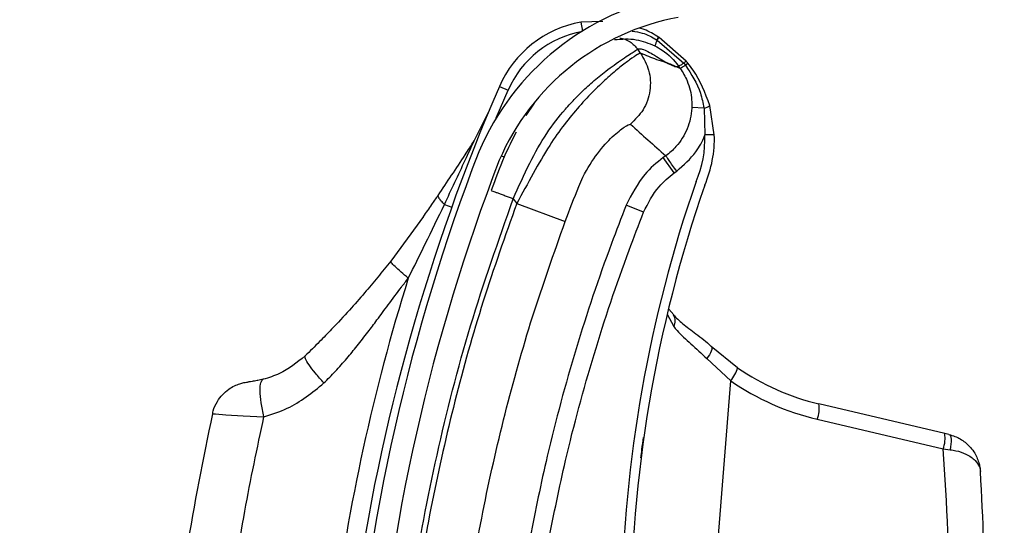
# Model space of a CAD drawing. Header units: inches. Extents: x 170 to 284, y 215 to 248.
# Tile 838 of 1056: x 235.434 to 235.5414, y 224.5065 to 224.5616. Entities that reach past the tile are written whole.
import ezdxf

# ---------------------------------------------------------------- set-up
doc = ezdxf.new("R2010")
doc.units = ezdxf.units.IN
doc.header["$LTSCALE"] = 0.25
doc.header["$MEASUREMENT"] = 0
doc.layers.add('RH TOP OF HOOD', color=7, linetype='Continuous')
pattern_1 = [(45, (225.4196035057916, 218.4993357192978), (-0.03026527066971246, 0.03026527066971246), [])]

msp = doc.modelspace()

# ---------------------------------------------------------------- hatches: boundary and pattern name
at = {"layer": 'RH TOP OF HOOD'}
h = msp.add_hatch(dxfattribs=at)
h.set_pattern_fill('ANSI31', color=256, scale=0.34241245, angle=2.8e-322, style=0)
h.set_pattern_definition([(45, (225.4529552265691, 218.4993357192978), (-0.03026527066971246, 0.03026527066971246), [])])
edge = h.paths.add_edge_path(flags=0)
edge.add_arc((235.7395956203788, 224.3915581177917), 0.021400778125, 89.9999999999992, 390.52248781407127, ccw=False)
edge.add_line((235.7395956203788, 224.4129588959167), (235.8123582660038, 224.4129588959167))
edge.add_arc((235.8123582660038, 224.8238538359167), 0.4108949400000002, 270, 450.0000000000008)
edge.add_line((235.8123582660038, 225.2347487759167), (235.3287006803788, 225.2347487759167))
edge.add_arc((235.3287006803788, 225.2390289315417), 0.004280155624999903, 180.0000000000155, 269.9999999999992, ccw=False)
edge.add_line((235.3244205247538, 225.2390289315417), (235.3244205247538, 225.2818304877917))
edge.add_arc((235.3287006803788, 225.2818304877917), 0.004280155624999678, 360, 540, ccw=False)
edge.add_line((235.3329808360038, 225.2818304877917), (235.3329808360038, 225.2390289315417))
edge.add_line((235.3329808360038, 225.2390289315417), (235.3297484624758, 225.2390289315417))
edge.add_line((235.3297484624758, 225.2390289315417), (235.3297484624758, 225.2818304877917))
edge.add_arc((235.3287006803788, 225.2818304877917), 0.001047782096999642, 360, 540.0000000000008)
edge.add_line((235.3276528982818, 225.2818304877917), (235.3276528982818, 225.2390289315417))
edge.add_arc((235.3287006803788, 225.2390289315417), 0.001047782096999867, 180, 270)
edge.add_line((235.3287006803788, 225.2379811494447), (235.8123582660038, 225.2379811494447))
edge.add_arc((235.8123582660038, 224.8238538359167), 0.4141273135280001, 269.9999999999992, 450, ccw=False)
edge.add_line((235.8123582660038, 224.4097265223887), (235.7395956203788, 224.4097265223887))
edge.add_arc((235.7395956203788, 224.3915581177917), 0.018168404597, 450.0000000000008, 750.5224878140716)
edge.add_arc((235.754343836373, 224.4002532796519), 0.001047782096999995, 390.5224878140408, 495.0000000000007)
edge.add_line((235.753602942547, 224.4009941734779), (235.7449077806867, 224.3922990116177))
edge.add_line((235.7449077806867, 224.3922990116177), (235.7426221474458, 224.3945846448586))
edge.add_line((235.7426221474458, 224.3945846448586), (235.751317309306, 224.4032798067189))
edge.add_arc((235.754343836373, 224.4002532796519), 0.004280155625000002, 390.522487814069, 495.0000000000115, ccw=False)
h = msp.add_hatch(dxfattribs=at)
h.set_pattern_fill('ANSI31', color=256, scale=0.34241245, style=0)
h.set_pattern_definition(pattern_1)
edge = h.paths.add_edge_path(flags=0)
edge.add_line((235.7790065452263, 225.2304686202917), (235.4365940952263, 225.2304686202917))
edge.add_line((235.4365940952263, 225.2304686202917), (235.4365940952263, 225.2347487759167))
edge.add_line((235.4365940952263, 225.2347487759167), (235.7790065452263, 225.2347487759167))
edge.add_arc((235.7790065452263, 224.8238538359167), 0.4108949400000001, 269.9999999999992, 450, ccw=False)
edge.add_line((235.7790065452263, 224.4129588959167), (235.7062438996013, 224.4129588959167))
edge.add_line((235.7062438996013, 224.4129588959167), (235.7062438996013, 224.4172390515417))
edge.add_line((235.7062438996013, 224.4172390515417), (235.7790065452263, 224.4172390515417))
edge.add_arc((235.7790065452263, 224.8238538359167), 0.406614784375, 270, 450.0000000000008)
h = msp.add_hatch(dxfattribs=at)
h.set_pattern_fill('ANSI31', color=256, scale=0.34241245, angle=2.8e-322, style=0)
h.set_pattern_definition(pattern_1)
edge = h.paths.add_edge_path(flags=0)
edge.add_arc((235.4935761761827, 224.3933484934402), 0.001712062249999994, 445.455402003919, 467.6658223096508)
edge.add_line((235.4930566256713, 224.3949798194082), (235.4923240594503, 224.3972799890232))
edge.add_arc((235.4935761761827, 224.3933484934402), 0.004126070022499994, 445.4554020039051, 467.6658223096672, ccw=False)
edge.add_arc((235.4928707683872, 224.3844737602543), 0.01302879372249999, 396.9315693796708, 445.45540200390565, ccw=False)
edge.add_arc((235.488388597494, 224.3816698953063), 0.01830194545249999, 355.45540200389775, 395.516775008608, ccw=False)
edge.add_arc((235.4949081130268, 224.3811516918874), 0.01176186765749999, 287.5962596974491, 355.45540200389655, ccw=False)
edge.add_arc((235.4928789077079, 224.3845761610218), 0.01566536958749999, 230.7124700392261, 290.88620181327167, ccw=False)
edge.add_arc((235.4987443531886, 224.3922507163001), 0.02532140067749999, 208.3096502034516, 231.4363353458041, ccw=False)
edge.add_arc((235.4901159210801, 224.3865475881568), 0.01504902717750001, 167.6111203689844, 204.77005164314, ccw=False)
edge.add_arc((235.5024006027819, 224.3842315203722), 0.02754708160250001, 448.763905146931, 528.3879757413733, ccw=False)
edge.add_arc((235.5020175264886, 224.4204660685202), 0.008748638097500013, 276.4140209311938, 423.3968342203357)
edge.add_arc((235.526755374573, 224.4810497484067), 0.05672062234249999, 175.0260377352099, 248.465301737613, ccw=False)
edge.add_arc((235.6846842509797, 224.4696990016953), 0.2150521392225, 518.8814295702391, 535.6614556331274, ccw=False)
edge.add_arc((235.5106048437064, 224.535849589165), 0.02884824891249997, 460.61424547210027, 516.869158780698, ccw=False)
edge.add_arc((235.4976552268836, 224.5915972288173), 0.0284373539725, 285.5759958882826, 339.1744695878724)
edge.add_arc((235.5101243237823, 224.5864155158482), 0.01494630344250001, 340.7468428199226, 396.0025941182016)
edge.add_arc((235.5065671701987, 224.5848777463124), 0.0187470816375, 393.4132765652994, 426.8950179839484)
edge.add_arc((235.5091684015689, 224.5895142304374), 0.0134739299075, 429.3329594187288, 467.7290477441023)
edge.add_arc((235.5071645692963, 224.5967150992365), 0.006011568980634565, 470.4379345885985, 491.1729756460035)
edge.add_arc((235.5163515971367, 224.5887028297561), 0.01816498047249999, 496.3546620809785, 535.455402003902)
edge.add_arc((235.5091494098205, 224.5892752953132), 0.01094007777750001, 535.4554020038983, 625.4554020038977)
edge.add_arc((235.5084304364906, 224.5802298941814), 0.001866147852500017, 265.4554020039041, 281.0976484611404)
edge.add_line((235.5087896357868, 224.57839864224), (235.5092542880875, 224.5760297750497))
edge.add_arc((235.5084304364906, 224.5802298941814), 0.004280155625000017, 265.4554020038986, 281.09764846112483, ccw=False)
edge.add_arc((235.5091494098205, 224.5892752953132), 0.01335408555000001, 175.4554020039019, 265.4554020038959, ccw=False)
edge.add_arc((235.5163515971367, 224.5887028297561), 0.020578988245, 496.06676031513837, 535.4554020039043, ccw=False)
edge.add_arc((235.5071645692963, 224.5967150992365), 0.008425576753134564, 470.0330691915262, 491.9551129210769, ccw=False)
edge.add_arc((235.5091684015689, 224.5895142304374), 0.01588793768, 429.1457042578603, 467.92598269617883, ccw=False)
edge.add_arc((235.5065671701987, 224.5848777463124), 0.02116108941, 393.5599327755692, 427.0325737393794, ccw=False)
edge.add_arc((235.5101243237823, 224.5864155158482), 0.01736031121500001, 340.63565013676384, 395.8212553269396, ccw=False)
edge.add_arc((235.4976552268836, 224.5915972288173), 0.030851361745, 285.3735592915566, 339.23493959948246, ccw=False)
edge.add_arc((235.5106048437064, 224.535849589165), 0.02643424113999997, 460.3971115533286, 516.7790151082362)
edge.add_arc((235.6846842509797, 224.4696990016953), 0.21263813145, 518.8930704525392, 535.6650915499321)
edge.add_arc((235.526755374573, 224.4810497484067), 0.05430661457, 535.0120286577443, 608.5699368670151)
edge.add_arc((235.5020175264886, 224.4204660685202), 0.01116264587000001, 275.516440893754, 423.9844891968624, ccw=False)
edge.add_arc((235.5024006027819, 224.3842315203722), 0.02513307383, 448.4268021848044, 528.4260597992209)
edge.add_arc((235.4901159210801, 224.3865475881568), 0.01263501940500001, 527.5384492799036, 564.4380987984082)
edge.add_arc((235.4987443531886, 224.3922507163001), 0.022907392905, 208.499708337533, 231.4751172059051)
edge.add_arc((235.4928789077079, 224.3845761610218), 0.01325136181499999, 230.6476424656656, 291.190651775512)
edge.add_arc((235.4949081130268, 224.3811516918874), 0.009347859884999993, 287.1779261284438, 355.4554020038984)
edge.add_arc((235.488388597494, 224.3816698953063), 0.01588793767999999, 355.4554020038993, 395.4075808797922)
edge.add_arc((235.4928707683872, 224.3844737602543), 0.01061478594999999, 397.0899033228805, 445.4554020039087)

# ---------------------------------------------------------------- linework, layer by layer
for p, q in [((235.4976152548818, 224.5613952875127), (235.4952036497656, 224.5613366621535)), ((235.4952036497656, 224.5613366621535), (235.4953800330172, 224.5603531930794)), ((235.5034818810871, 224.5594189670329), (235.503482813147, 224.5594184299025)), ((235.503482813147, 224.5594184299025), (235.5035423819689, 224.5593838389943)), ((235.5035423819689, 224.5593838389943), (235.5035431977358, 224.5593833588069)), ((235.5035431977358, 224.5593833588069), (235.5064561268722, 224.5568602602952)), ((235.5036865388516, 224.5596935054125), (235.5036856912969, 224.5596940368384)), ((235.5037453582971, 224.5596564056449), (235.5036865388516, 224.5596935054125)), ((235.5037462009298, 224.5596558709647), (235.5037453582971, 224.5596564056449)), ((235.5066936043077, 224.557090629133), (235.5037462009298, 224.5596558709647)), ((235.5017358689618, 224.5579506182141), (235.501421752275, 224.5583882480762)), ((235.5033039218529, 224.5587433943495), (235.503304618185, 224.5587430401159)), ((235.5060533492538, 224.5562874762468), (235.5051512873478, 224.5566927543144)), ((235.5064561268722, 224.5568602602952), (235.5066295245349, 224.5566402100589)), ((235.4863247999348, 224.5543099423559), (235.4872671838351, 224.5539011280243)), ((235.4859889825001, 224.5508922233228), (235.4872671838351, 224.5539011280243)), ((235.4901287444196, 224.5525117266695), (235.4892235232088, 224.5511403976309)), ((235.508652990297, 224.5519600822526), (235.5073196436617, 224.5520167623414)), ((235.508652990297, 224.5519600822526), (235.5087534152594, 224.5490311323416)), ((235.5097801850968, 224.5490621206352), (235.5092813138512, 224.5522586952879)), ((235.4835787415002, 224.5483930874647), (235.4851978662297, 224.5516640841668)), ((235.5097801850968, 224.5490621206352), (235.5087534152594, 224.5490311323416)), ((235.4865298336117, 224.546765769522), (235.4868491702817, 224.5466392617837)), ((235.5044790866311, 224.5467567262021), (235.5042152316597, 224.5465673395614)), ((235.5054125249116, 224.5448992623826), (235.5042152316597, 224.5465673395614)), ((235.5054125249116, 224.5448992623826), (235.5056763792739, 224.545088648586)), ((235.4803324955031, 224.541463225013), (235.4811308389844, 224.5411772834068)), ((235.4878430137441, 224.5420782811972), (235.4882158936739, 224.5415587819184)), ((235.4882158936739, 224.5415587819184), (235.493506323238, 224.5395852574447)), ((235.5020657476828, 224.5406110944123), (235.5001567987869, 224.5413673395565)), ((235.4780529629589, 224.5401443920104), (235.4744705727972, 224.5352864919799)), ((235.5046484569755, 224.5295087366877), (235.5053441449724, 224.5281440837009)), ((235.5048007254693, 224.5300312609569), (235.5053481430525, 224.5294283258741)), ((235.5123185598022, 224.5236567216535), (235.5094515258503, 224.5259584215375)), ((235.508959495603, 224.5246490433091), (235.5115665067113, 224.5222315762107)), ((235.5063828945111, 224.4570165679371), (235.5115665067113, 224.5222315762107)), ((235.5349198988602, 224.516489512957), (235.5211846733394, 224.5197160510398)), ((235.5210159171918, 224.5180316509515), (235.5347511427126, 224.5148051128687)), ((235.5353850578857, 224.5163802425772), (235.5349198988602, 224.516489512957)), ((235.5347511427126, 224.5148051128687), (235.5355001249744, 224.5147185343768))]:
    msp.add_line(p, q, dxfattribs=at)
at = {"layer": 'RH TOP OF HOOD', "flags": 128}
for points in [[(235.5094515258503, 224.5259584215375), (235.5095015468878, 224.5258801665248), (235.5095183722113, 224.52576969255), (235.5095015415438, 224.5256300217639), (235.5094515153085, 224.5254649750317), (235.5093696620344, 224.5252790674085), (235.5092582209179, 224.5250773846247), (235.509120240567, 224.5248654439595), (235.508959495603, 224.5246490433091)], [(235.4550519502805, 224.5186365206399), (235.4553490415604, 224.5186132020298), (235.456463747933, 224.51852399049), (235.4583545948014, 224.5184020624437), (235.4606340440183, 224.5183103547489), (235.4606341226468, 224.5183103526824), (235.4606341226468, 224.5183103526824)], [(235.5353850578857, 224.5163802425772), (235.5354677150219, 224.5163299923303), (235.5355337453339, 224.5162230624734), (235.5355808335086, 224.5160632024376), (235.5356073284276, 224.5158560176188), (235.5356123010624, 224.5156087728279), (235.5355955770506, 224.5153301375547), (235.5355577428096, 224.5150298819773), (235.5355001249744, 224.5147185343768)]]:
    msp.add_lwpolyline(points, dxfattribs=at)
at = {"layer": 'RH TOP OF HOOD'}
for centre, radius, start, end in [((235.5106048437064, 224.535849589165), 0.02884824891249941, 100.6142454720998, 156.8691587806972), ((235.5106048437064, 224.535849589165), 0.02643424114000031, 100.397111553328, 156.7790151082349), ((235.4973192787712, 224.5495404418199), 0.01198443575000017, 100.1677874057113, 156.5483806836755), ((235.4973192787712, 224.5495404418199), 0.01095719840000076, 100.1677874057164, 156.5483806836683), ((235.5055088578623, 224.558287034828), 0.002251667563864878, 150.8493571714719, 168.3064977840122), ((235.5055113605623, 224.5582854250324), 0.002253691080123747, 150.8451670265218, 168.2845475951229), ((235.5048330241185, 224.5586308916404), 0.00156417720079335, 137.181096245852, 149.7464539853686), ((235.5048372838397, 224.5586282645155), 0.001568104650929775, 137.2096686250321, 149.7417486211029), ((235.5049310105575, 224.5585616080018), 0.001613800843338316, 137.2814947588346, 149.3694914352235), ((235.5049301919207, 224.5585620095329), 0.001611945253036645, 137.2658846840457, 149.3668598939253), ((235.684539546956, 224.4683226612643), 0.2160622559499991, 156.548380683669, 172.0151240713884), ((235.5084055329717, 224.5532911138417), 0.001353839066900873, 280.5318418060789, 310.3073034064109), ((235.4967744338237, 224.5486696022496), 0.0119844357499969, 336.7964994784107, 1.728683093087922), ((235.4967744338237, 224.5486696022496), 0.01301167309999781, 336.9579601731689, 1.728683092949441), ((235.6846842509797, 224.4696990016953), 0.2150521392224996, 158.8814295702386, 175.6614556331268), ((235.6846842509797, 224.4696990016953), 0.2126381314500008, 158.8930704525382, 175.6650915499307), ((235.6461868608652, 224.495741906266), 0.1465525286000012, 160.796020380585, 197.4739770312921), ((235.6461868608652, 224.495741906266), 0.1455252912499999, 160.8098266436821, 199.3259522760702), ((235.684539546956, 224.4683226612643), 0.2180957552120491, 162.6346252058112, 172.7089753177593), ((235.504399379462, 224.5287498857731), 0.001122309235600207, 327.3312153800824, 35.40223661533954), ((235.5088198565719, 224.5245919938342), 0.003621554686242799, 319.3248785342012, 345.0336582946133), ((235.5271358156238, 224.5450497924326), 0.02602334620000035, 235.2927752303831, 256.7803504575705), ((235.5273585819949, 224.5450320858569), 0.02773540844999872, 235.2927752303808, 256.7803504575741), ((235.5178028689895, 224.5192042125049), 0.003420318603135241, 339.9510814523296, 8.606438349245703), ((235.5315380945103, 224.5159776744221), 0.003420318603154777, 339.9510814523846, 8.60643834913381), ((235.3213618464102, 224.4985466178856), 0.2140077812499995, 359.5375575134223, 4.357045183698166), ((235.3207826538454, 224.4985926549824), 0.2184591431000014, 359.5375575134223, 3.604432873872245)]:
    msp.add_arc(centre, radius, start, end, dxfattribs=at)
for points, knots in [([(235.5036856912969, 224.5596940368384), (235.5031846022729, 224.5600129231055), (235.5025249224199, 224.5604327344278), (235.5017750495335, 224.5606204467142), (235.5015947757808, 224.5606655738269)], [0, 0, 0, 0, 0.7595942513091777, 0.9999999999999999, 0.9999999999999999, 0.9999999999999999, 0.9999999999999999]), ([(235.4988849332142, 224.5594328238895), (235.4996836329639, 224.5594932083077), (235.5012152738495, 224.5596090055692), (235.502627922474, 224.5590235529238), (235.5033039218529, 224.5587433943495)], [0, 0, 0, 0, 0.5214667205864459, 1, 1, 1, 1]), ([(235.4994749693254, 224.5596167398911), (235.4996622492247, 224.5595734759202), (235.5000517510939, 224.5594834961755), (235.5007624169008, 224.5591232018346), (235.5011619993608, 224.5586777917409), (235.501421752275, 224.5583882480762)], [0, 0, 0, 0, 0.2447599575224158, 0.5090480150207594, 0.9999999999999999, 0.9999999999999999, 0.9999999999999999, 0.9999999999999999]), ([(235.5008318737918, 224.5603527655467), (235.5011992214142, 224.5603020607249), (235.5021404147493, 224.5601721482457), (235.5029737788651, 224.5597042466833), (235.5034818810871, 224.5594189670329)], [0, 0, 0, 0, 0.3902998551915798, 1, 1, 1, 1]), ([(235.4878430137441, 224.5420782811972), (235.4884248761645, 224.5433927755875), (235.4895232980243, 224.5458742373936), (235.4914102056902, 224.5492262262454), (235.4931986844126, 224.5515036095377), (235.4946613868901, 224.5530954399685), (235.4956560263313, 224.5540630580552), (235.4965107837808, 224.554826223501), (235.4972297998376, 224.555431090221), (235.4980273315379, 224.5560649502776), (235.4989160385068, 224.5567223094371), (235.5001137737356, 224.5575379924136), (235.5011609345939, 224.5582170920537), (235.5013400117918, 224.5583346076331), (235.501421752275, 224.5583882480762)], [0, 0, 0, 0, 0.1307156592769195, 0.2467609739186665, 0.3577928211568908, 0.4170971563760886, 0.479148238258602, 0.5177152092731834, 0.5590896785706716, 0.603294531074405, 0.6633484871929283, 0.7353692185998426, 0.8792082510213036, 1, 1, 1, 1]), ([(235.501421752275, 224.5583882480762), (235.5015313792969, 224.5584193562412), (235.5017615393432, 224.5584846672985), (235.5023460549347, 224.558243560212), (235.5030707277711, 224.5578368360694), (235.5038346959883, 224.557360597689), (235.504597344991, 224.5568915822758), (235.5050074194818, 224.556700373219), (235.5052153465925, 224.5566034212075)], [0, 0, 0, 0, 0.1574760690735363, 0.330618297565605, 0.4911886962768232, 0.6742546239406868, 0.834831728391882, 1, 1, 1, 1]), ([(235.503304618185, 224.5587430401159), (235.5035731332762, 224.5585930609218), (235.5045652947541, 224.5580388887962), (235.5053960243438, 224.5572050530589), (235.5058785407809, 224.5565313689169), (235.5058785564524, 224.5565313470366)], [0, 0, 0, 0, 0.2706300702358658, 0.9999763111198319, 1, 1, 1, 1]), ([(235.5017358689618, 224.5579506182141), (235.5016542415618, 224.5579253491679), (235.5014883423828, 224.5578739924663), (235.5006532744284, 224.5573196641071), (235.499520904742, 224.5564635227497), (235.498198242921, 224.5553512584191), (235.4966723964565, 224.5539217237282), (235.4950565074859, 224.5522091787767), (235.4934019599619, 224.5501987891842), (235.4916760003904, 224.5477733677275), (235.4900005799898, 224.5448205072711), (235.4888158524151, 224.5426552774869), (235.4882158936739, 224.5415587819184)], [0, 0, 0, 0, 0.1094013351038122, 0.2223468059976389, 0.3151791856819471, 0.4102231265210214, 0.5012749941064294, 0.5946006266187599, 0.6834485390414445, 0.7745330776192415, 0.8858211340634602, 1, 1, 1, 1]), ([(235.5017358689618, 224.5579506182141), (235.50207819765, 224.5573457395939), (235.5027893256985, 224.5560892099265), (235.5028710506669, 224.5538506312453), (235.5021724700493, 224.5517219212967), (235.5011410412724, 224.5507107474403), (235.5006445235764, 224.550223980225)], [0, 0, 0, 0, 0.2406941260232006, 0.4999999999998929, 0.7593058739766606, 1, 1, 1, 1]), ([(235.5051512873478, 224.5566927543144), (235.5049458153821, 224.5567674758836), (235.5043791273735, 224.5569735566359), (235.503330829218, 224.5572671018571), (235.5023406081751, 224.5576914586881), (235.5017358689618, 224.5579506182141)], [0, 0, 0, 0, 0.1812946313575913, 0.50000735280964, 1, 1, 1, 1]), ([(235.5052153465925, 224.5566034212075), (235.5053065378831, 224.5565704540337), (235.50548991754, 224.5565041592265), (235.5057156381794, 224.5564736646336), (235.5058241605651, 224.5565123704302), (235.5058783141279, 224.5565316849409)], [0, 0, 0, 0, 0.3313600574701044, 0.6663431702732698, 0.9999999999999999, 0.9999999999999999, 0.9999999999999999, 0.9999999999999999]), ([(235.5058783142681, 224.556531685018), (235.5059218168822, 224.5564709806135), (235.5059801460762, 224.5563895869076), (235.5060385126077, 224.556308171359), (235.5060533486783, 224.5562874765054)], [0, 0, 0, 0, 0.745812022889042, 1, 1, 1, 1]), ([(235.5064561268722, 224.5568602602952), (235.5064351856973, 224.5568466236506), (235.5063093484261, 224.5567646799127), (235.5061145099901, 224.5566427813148), (235.5059307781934, 224.5565388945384), (235.5058959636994, 224.5565338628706), (235.5058785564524, 224.5565313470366)], [0, 0, 0, 0, 0.06239373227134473, 0.3749291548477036, 0.687464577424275, 1, 1, 1, 1]), ([(235.5060505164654, 224.5562914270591), (235.5060505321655, 224.556291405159), (235.5063530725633, 224.5558693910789), (235.5069530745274, 224.5547846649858), (235.5073264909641, 224.553290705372), (235.5073211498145, 224.5522969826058), (235.5073196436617, 224.5520167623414)], [0, 0, 0, 0, 1.782673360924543e-05, 0.3435204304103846, 0.8148790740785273, 1, 1, 1, 1]), ([(235.5066295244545, 224.5566402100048), (235.5066083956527, 224.5566260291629), (235.506481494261, 224.5565408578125), (235.5062855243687, 224.5564129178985), (235.5061022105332, 224.5563012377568), (235.5060696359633, 224.5562920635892), (235.5060533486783, 224.5562874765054)], [0, 0, 0, 0, 0.06242876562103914, 0.3749525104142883, 0.687476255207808, 1, 1, 1, 1]), ([(235.5066297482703, 224.556639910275), (235.507262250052, 224.555658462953), (235.5082029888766, 224.5541987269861), (235.5085419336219, 224.5525125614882), (235.508652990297, 224.5519600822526)], [0, 0, 0, 0, 0.672345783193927, 1, 1, 1, 1]), ([(235.5068812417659, 224.5568644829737), (235.506881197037, 224.5568645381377), (235.5068195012, 224.5569406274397), (235.5067565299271, 224.5570156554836), (235.5066936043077, 224.557090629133)], [0, 0, 0, 0, 0.0007249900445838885, 1, 1, 1, 1]), ([(235.5092813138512, 224.5522586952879), (235.5087725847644, 224.5535989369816), (235.5081499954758, 224.5552391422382), (235.5070773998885, 224.5566131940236), (235.5068812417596, 224.5568644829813)], [0, 0, 0, 0, 0.8171182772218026, 1, 1, 1, 1]), ([(235.5073196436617, 224.5520167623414), (235.507318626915, 224.55199444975), (235.5072827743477, 224.5512076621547), (235.5069343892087, 224.5496588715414), (235.5058363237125, 224.5479037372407), (235.5048864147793, 224.5470492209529), (235.5044789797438, 224.5467566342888), (235.5044789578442, 224.5467566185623)], [0, 0, 0, 0, 0.0108740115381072, 0.3834398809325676, 0.7558119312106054, 0.9999868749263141, 1, 1, 1, 1]), ([(235.4949936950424, 224.5434127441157), (235.4949937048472, 224.5434127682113), (235.4951356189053, 224.5437615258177), (235.4957449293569, 224.5451237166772), (235.4970903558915, 224.5472264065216), (235.4987711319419, 224.5490020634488), (235.5002083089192, 224.5501033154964), (235.5004890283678, 224.5501809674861), (235.5006445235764, 224.550223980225)], [0, 0, 0, 0, 4.497367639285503e-06, 0.06509473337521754, 0.2616701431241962, 0.4753105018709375, 0.7093656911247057, 1, 1, 1, 1]), ([(235.5006445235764, 224.550223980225), (235.501273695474, 224.5496431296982), (235.5025320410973, 224.5484814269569), (235.5038299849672, 224.5473315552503), (235.504478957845, 224.5467566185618)], [0, 0, 0, 0, 0.4999992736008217, 1, 1, 1, 1]), ([(235.4881505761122, 224.5493463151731), (235.4877046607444, 224.5484610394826), (235.4866844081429, 224.5464355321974), (235.4858871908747, 224.5442245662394), (235.4854384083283, 224.542979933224)], [0, 0, 0, 0, 0.4370636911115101, 1, 1, 1, 1]), ([(235.5056763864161, 224.5450886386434), (235.5064328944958, 224.5457491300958), (235.5076856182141, 224.5468428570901), (235.5084831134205, 224.5483579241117), (235.5087397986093, 224.5489972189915), (235.5087534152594, 224.5490311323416)], [0, 0, 0, 0, 0.5907811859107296, 0.9782917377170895, 0.9999999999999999, 0.9999999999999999, 0.9999999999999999, 0.9999999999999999]), ([(235.4796355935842, 224.5424363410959), (235.4806258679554, 224.5439027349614), (235.481947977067, 224.5458605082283), (235.4832515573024, 224.5478849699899), (235.4835787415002, 224.5483930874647)], [0, 0, 0, 0, 0.7490110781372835, 0.9999999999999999, 0.9999999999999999, 0.9999999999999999, 0.9999999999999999]), ([(235.4803324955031, 224.541463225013), (235.4810908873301, 224.543073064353), (235.4821772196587, 224.5453790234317), (235.4832537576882, 224.5476941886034), (235.4835787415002, 224.5483930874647)], [0, 0, 0, 0, 0.6981213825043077, 1, 1, 1, 1]), ([(235.5042152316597, 224.5465673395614), (235.5042152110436, 224.5465673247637), (235.503476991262, 224.5460374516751), (235.5017784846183, 224.5445438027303), (235.5007590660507, 224.5425470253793), (235.5001567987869, 224.5413673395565)], [0, 0, 0, 0, 1.142795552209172e-05, 0.4092118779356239, 1, 1, 1, 1]), ([(235.5020657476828, 224.5406110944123), (235.5025567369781, 224.5415924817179), (235.5033886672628, 224.5432553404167), (235.5048242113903, 224.5444213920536), (235.5054125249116, 224.5448992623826)], [0, 0, 0, 0, 0.590180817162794, 1, 1, 1, 1]), ([(235.493506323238, 224.5395852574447), (235.4939975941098, 224.5408750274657), (235.4944888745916, 224.5421648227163), (235.4949936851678, 224.5434127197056), (235.4949936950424, 224.5434127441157)], [0, 0, 0, 0, 0.9999804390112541, 1, 1, 1, 1]), ([(235.4780507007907, 224.5401411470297), (235.4780507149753, 224.5401411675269), (235.4783502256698, 224.540573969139), (235.4788798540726, 224.5413344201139), (235.4794093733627, 224.5421040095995), (235.4796355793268, 224.5424363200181), (235.4796355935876, 224.5424363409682)], [0, 0, 0, 0, 2.704369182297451e-05, 0.5710314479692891, 0.9999729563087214, 1, 1, 1, 1]), ([(235.4803324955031, 224.541463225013), (235.4802105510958, 224.5415850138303), (235.4799638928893, 224.5418313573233), (235.4797340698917, 224.5421408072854), (235.4796447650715, 224.5423333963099), (235.4796373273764, 224.5424168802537), (235.4796355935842, 224.5424363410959)], [0, 0, 0, 0, 0.2979480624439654, 0.6026626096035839, 0.9073771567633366, 0.9999999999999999, 0.9999999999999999, 0.9999999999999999, 0.9999999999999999]), ([(235.4854384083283, 224.542979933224), (235.4854705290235, 224.5429678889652), (235.4855199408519, 224.5429493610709), (235.4858197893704, 224.5428369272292), (235.4861301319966, 224.5427205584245), (235.4865153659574, 224.5425761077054), (235.4870751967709, 224.5423661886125), (235.4875405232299, 224.5421917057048), (235.4878430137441, 224.5420782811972)], [0, 0, 0, 0, 0.2394568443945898, 0.368360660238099, 0.499999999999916, 0.6316393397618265, 0.760543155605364, 1, 1, 1, 1]), ([(235.4752378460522, 224.4858738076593), (235.4757131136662, 224.4906064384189), (235.4766661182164, 224.5000962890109), (235.479404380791, 224.5142326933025), (235.4829872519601, 224.5283026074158), (235.4862218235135, 224.5374790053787), (235.4878430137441, 224.5420782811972)], [0, 0, 0, 0, 0.246862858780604, 0.4950083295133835, 0.7468945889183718, 1, 1, 1, 1]), ([(235.4882158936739, 224.5415587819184), (235.486957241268, 224.5380172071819), (235.4844362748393, 224.5309237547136), (235.4813868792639, 224.520050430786), (235.4788947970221, 224.5090306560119), (235.4770181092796, 224.4981765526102), (235.4762497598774, 224.4909669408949), (235.4758808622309, 224.4875054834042)], [0, 0, 0, 0, 0.2027568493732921, 0.4061035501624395, 0.6088604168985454, 0.8122072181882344, 1, 1, 1, 1]), ([(235.4763844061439, 224.5334164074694), (235.4770079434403, 224.534662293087), (235.4783471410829, 224.5373381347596), (235.4796410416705, 224.5400265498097), (235.4803324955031, 224.541463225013)], [0, 0, 0, 0, 0.4656051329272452, 1, 1, 1, 1]), ([(235.5001567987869, 224.5413673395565), (235.4996168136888, 224.5399764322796), (235.4976176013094, 224.5348268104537), (235.4945928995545, 224.5257398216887), (235.4916683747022, 224.5150285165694), (235.4902641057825, 224.5081057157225), (235.4896645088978, 224.5051498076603)], [0, 0, 0, 0, 0.1185397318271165, 0.4388752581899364, 0.7604101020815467, 1, 1, 1, 1]), ([(235.4916820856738, 224.5047685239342), (235.4922754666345, 224.5076938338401), (235.4936622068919, 224.5145303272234), (235.4965551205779, 224.5251310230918), (235.4995474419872, 224.5341243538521), (235.5015313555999, 224.5392345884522), (235.5020657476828, 224.5406110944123)], [0, 0, 0, 0, 0.2395900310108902, 0.5599255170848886, 0.8814604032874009, 1, 1, 1, 1]), ([(235.48150369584, 224.4869886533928), (235.4815036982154, 224.4869886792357), (235.4818136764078, 224.4903610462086), (235.4826342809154, 224.4973647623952), (235.484428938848, 224.5079289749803), (235.4868603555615, 224.5186460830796), (235.489826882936, 224.5292316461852), (235.4922798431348, 224.5361340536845), (235.493506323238, 224.5395852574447)], [0, 0, 0, 0, 1.439079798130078e-06, 0.1877923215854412, 0.3908439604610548, 0.5938956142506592, 0.7969478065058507, 1, 1, 1, 1]), ([(235.4744705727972, 224.5352864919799), (235.4739997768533, 224.5346945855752), (235.4730621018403, 224.5335156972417), (235.4715618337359, 224.5317358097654), (235.4698949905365, 224.529843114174), (235.4682553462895, 224.5280812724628), (235.4666400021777, 224.5264199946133), (235.4656563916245, 224.5254601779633), (235.4651261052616, 224.5249427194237)], [0, 0, 0, 0, 0.1610961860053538, 0.3208521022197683, 0.5001076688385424, 0.7056749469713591, 0.8413228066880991, 1, 1, 1, 1]), ([(235.4763844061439, 224.5334164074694), (235.476110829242, 224.5336441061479), (235.4755474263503, 224.5341130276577), (235.4749034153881, 224.5347071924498), (235.4744948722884, 224.5351415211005), (235.4744785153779, 224.5352391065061), (235.4744705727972, 224.5352864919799)], [0, 0, 0, 0, 0.2427897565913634, 0.5000000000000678, 0.7572102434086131, 1, 1, 1, 1]), ([(235.4671864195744, 224.5219911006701), (235.4676059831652, 224.5224110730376), (235.4684701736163, 224.5232761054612), (235.4696655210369, 224.524634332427), (235.4708438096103, 224.5260693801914), (235.4719304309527, 224.5274698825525), (235.4730492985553, 224.5289668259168), (235.4742591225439, 224.5306072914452), (235.4753933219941, 224.5321300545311), (235.4761366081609, 224.5330947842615), (235.4763844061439, 224.5334164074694)], [0, 0, 0, 0, 0.1216476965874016, 0.2505622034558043, 0.3699476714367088, 0.5011532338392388, 0.6125555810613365, 0.7514486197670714, 0.917137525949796, 1, 1, 1, 1]), ([(235.505307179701, 224.5294133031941), (235.5056268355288, 224.5291026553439), (235.5063159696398, 224.5284329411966), (235.507795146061, 224.5273369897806), (235.5089769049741, 224.5264616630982), (235.5095511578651, 224.5258530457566), (235.5096070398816, 224.5257938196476)], [0, 0, 0, 0, 0.2839420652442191, 0.6121401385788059, 0.9622563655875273, 1, 1, 1, 1]), ([(235.5053441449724, 224.5281440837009), (235.5054631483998, 224.5280005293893), (235.5060028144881, 224.527349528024), (235.5072155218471, 224.5262924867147), (235.5083727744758, 224.525201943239), (235.508959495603, 224.5246490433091)], [0, 0, 0, 0, 0.1223980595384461, 0.5550603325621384, 1, 1, 1, 1]), ([(235.4651261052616, 224.5249427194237), (235.4642325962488, 224.5242201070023), (235.4628334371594, 224.5230885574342), (235.461161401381, 224.5225764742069), (235.4605571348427, 224.5223914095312)], [0, 0, 0, 0, 0.6386043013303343, 1, 1, 1, 1]), ([(235.4550585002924, 224.5186355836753), (235.4550706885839, 224.5187413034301), (235.4551254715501, 224.5192164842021), (235.4555071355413, 224.5199487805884), (235.456089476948, 224.5207398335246), (235.4567445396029, 224.5213041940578), (235.4573786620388, 224.5216806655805), (235.4579404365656, 224.5219075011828), (235.4583881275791, 224.5220278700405), (235.4586943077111, 224.5220823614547), (235.4588631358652, 224.5221031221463), (235.4589291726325, 224.5221098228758), (235.4589439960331, 224.5221112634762), (235.4589525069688, 224.522112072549), (235.4589553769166, 224.5221123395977), (235.4589568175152, 224.5221124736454)], [0, 0, 0, 0, 0.0565210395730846, 0.2540462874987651, 0.4273552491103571, 0.5794983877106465, 0.7104459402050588, 0.8185506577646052, 0.9012506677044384, 0.9564155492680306, 0.9850429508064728, 0.9903528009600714, 0.9934690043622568, 0.9967217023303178, 1, 1, 1, 1]), ([(235.4605571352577, 224.5223914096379), (235.4603485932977, 224.5223417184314), (235.4601156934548, 224.5222862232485), (235.4597003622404, 224.5222071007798), (235.4593201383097, 224.5221499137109), (235.4590171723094, 224.5221180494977), (235.4589877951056, 224.5221154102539), (235.4589747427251, 224.5221142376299)], [0, 0, 0, 0, 0.2111589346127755, 0.235822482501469, 0.5027141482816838, 0.7790543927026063, 1, 1, 1, 1]), ([(235.4606347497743, 224.5183105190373), (235.4615020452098, 224.5185789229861), (235.4639153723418, 224.5193257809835), (235.4659091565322, 224.5209503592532), (235.4671864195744, 224.5219911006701)], [0, 0, 0, 0, 0.3593774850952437, 1, 1, 1, 1]), ([(235.450451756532, 224.48779096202), (235.450959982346, 224.4931462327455), (235.4519436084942, 224.5035108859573), (235.4540434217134, 224.5137074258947), (235.4550582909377, 224.5186355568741)], [0, 0, 0, 0, 0.5166859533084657, 0.9999999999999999, 0.9999999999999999, 0.9999999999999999, 0.9999999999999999]), ([(235.4559415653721, 224.4873659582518), (235.4562298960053, 224.4905655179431), (235.4568530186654, 224.4974802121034), (235.4584020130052, 224.50781555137), (235.4599064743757, 224.5148872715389), (235.4606347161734, 224.5183103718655)], [0, 0, 0, 0, 0.307644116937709, 0.6648617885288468, 1, 1, 1, 1]), ([(235.5017743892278, 224.5138374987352), (235.5018083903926, 224.5141407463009), (235.5018913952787, 224.5148810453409), (235.5019935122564, 224.5156195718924), (235.5020537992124, 224.5160555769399)], [0, 0, 0, 0, 0.4096284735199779, 1, 1, 1, 1]), ([(235.5353850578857, 224.5163802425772), (235.5356036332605, 224.5163179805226), (235.5362500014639, 224.5161338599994), (235.5372974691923, 224.5154978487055), (235.5382096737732, 224.5144420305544), (235.5386313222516, 224.513423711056), (235.5387603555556, 224.5127918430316), (235.5387925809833, 224.5125343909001), (235.5388029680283, 224.5124200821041), (235.5388068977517, 224.5123679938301), (235.5388086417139, 224.5123425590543), (235.5388093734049, 224.5123311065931), (235.5388096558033, 224.512326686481)], [0, 0, 0, 0, 0.1104035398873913, 0.3264838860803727, 0.6076768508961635, 0.8402493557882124, 0.9291761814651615, 0.9682100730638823, 0.985697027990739, 0.9935617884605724, 0.9975151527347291, 1, 1, 1, 1]), ([(235.5355001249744, 224.5147185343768), (235.535716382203, 224.5146868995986), (235.5363557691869, 224.5145933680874), (235.5373830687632, 224.5142339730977), (235.5382649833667, 224.5136107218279), (235.5386592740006, 224.5129956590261), (235.5387720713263, 224.5126102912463), (235.5387977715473, 224.5124531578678), (235.5388052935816, 224.5123834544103), (235.5388079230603, 224.5123517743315), (235.538809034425, 224.5123363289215), (235.5388094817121, 224.5123293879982), (235.5388096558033, 224.512326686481)], [0, 0, 0, 0, 0.1103944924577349, 0.3263927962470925, 0.6075324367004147, 0.84060787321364, 0.9294984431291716, 0.9684249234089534, 0.9858245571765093, 0.9936329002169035, 0.9975218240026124, 1, 1, 1, 1])]:
    msp.add_open_spline(points, degree=3, knots=knots, dxfattribs=at)
for points in [[(235.5066936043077, 224.557090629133), (235.5066917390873, 224.5570863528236), (235.5066880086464, 224.5570778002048), (235.5066401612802, 224.5570294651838), (235.5065654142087, 224.5569588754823), (235.5064925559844, 224.5568931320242), (235.5064561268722, 224.5568602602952)], [(235.5068811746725, 224.5568645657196), (235.5068787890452, 224.5568607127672), (235.5068740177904, 224.5568530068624), (235.5068229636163, 224.556806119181), (235.5067440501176, 224.556737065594), (235.5066677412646, 224.5566724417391), (235.5066295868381, 224.5566401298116)], [(235.50567663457, 224.5450888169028), (235.5055229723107, 224.5453027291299), (235.505215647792, 224.5457305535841), (235.5048249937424, 224.5462743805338), (235.5045460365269, 224.5466627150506), (235.5045011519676, 224.5467251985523), (235.504478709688, 224.5467564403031)], [(235.4671864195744, 224.5219911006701), (235.4668623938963, 224.5223556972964), (235.4662143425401, 224.5230848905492), (235.4655122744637, 224.5240080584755), (235.4650891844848, 224.5246967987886), (235.465113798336, 224.5248607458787), (235.4651261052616, 224.5249427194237)], [(235.4606347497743, 224.5183105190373), (235.4605257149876, 224.5188336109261), (235.4603076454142, 224.5198797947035), (235.4601993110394, 224.5211927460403), (235.4602647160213, 224.5221369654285), (235.4604596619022, 224.5223065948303), (235.4605571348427, 224.5223914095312)]]:
    msp.add_open_spline(points, degree=3, dxfattribs=at)

doc.saveas('drawing.dxf')
